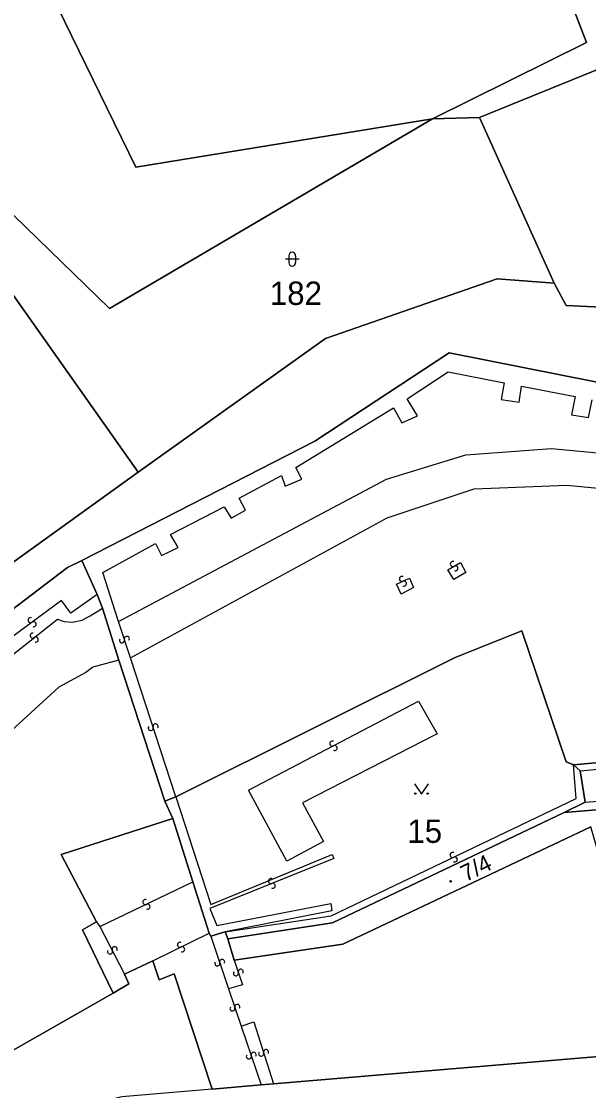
# Model space of a CAD drawing. Extents: x -600309 to -598967, y -1161267 to -1160292.
# Drawn here: x -599244.2 to -599203, y -1160958.3 to -1160880.6 of the extents above; entities that cross this region are included whole.
import ezdxf

# ---------------------------------------------------------------- set-up
doc = ezdxf.new("R2010")
doc.units = 0
for name, color, linetype in [('Level 1', 7, 'Continuous'), ('Level 13', 7, 'Continuous'), ('Level 3', 7, 'Continuous'), ('Level 4', 7, 'Continuous'), ('Level 5', 7, 'Continuous'), ('Level 60', 7, 'Continuous')]:
    doc.layers.add(name, color=color, linetype=linetype)

msp = doc.modelspace()

# ---------------------------------------------------------------- linework, layer by layer
at = {"layer": 'Level 1'}
for points in [[(-599222.91, -1160830.72), (-599259.27, -1160843.35), (-599235.9, -1160891.19), (-599214.32, -1160887.67)], [(-599222.91, -1160830.72), (-599203.12, -1160882.13), (-599214.32, -1160887.67)], [(-599210.91, -1160887.57), (-599201.97, -1160883.95), (-599193.25, -1160886.06), (-599192, -1160891.53)], [(-599253.75, -1160887.85), (-599252.6, -1160887.12), (-599237.8, -1160901.47), (-599214.32, -1160887.67)], [(-599210.91, -1160887.57), (-599214.32, -1160887.67)], [(-599205.47, -1160899.62), (-599210.91, -1160887.57)], [(-599235.72, -1160913.36), (-599253.75, -1160887.85)], [(-599205.47, -1160899.62), (-599209.62, -1160899.3), (-599222.11, -1160903.65), (-599235.72, -1160913.36)], [(-599183.27, -1160899.54), (-599183.16, -1160902.27), (-599204.59, -1160901.25), (-599205.47, -1160899.62)], [(-599090.81, -1160941.28), (-599095.27, -1160935.88), (-599099.26, -1160932.22), (-599109.1, -1160924.77), (-599133.51, -1160917.28), (-599147.77, -1160914.25), (-599192.06, -1160908.87), (-599213.12, -1160904.7), (-599222.87, -1160911.11), (-599239.81, -1160919.79)], [(-599235.72, -1160913.36), (-599296.6, -1160957.23), (-599301.64, -1160965.46)], [(-599300.6, -1160978.82), (-599299.52, -1160976.19), (-599300.12, -1160975.75), (-599299.39, -1160974.11), (-599298.61, -1160974.42), (-599295.27, -1160967.99), (-599292.39, -1160961.57), (-599282.58, -1160952.83), (-599266.94, -1160940.15), (-599240.85, -1160920.31), (-599239.81, -1160919.79)], [(-599239.81, -1160919.79), (-599238.71, -1160922.27)], [(-599238.71, -1160922.27), (-599238.32, -1160923.27)], [(-599238.32, -1160923.27), (-599237.12, -1160927.05)], [(-599232.99, -1160936.97), (-599212.67, -1160926.84), (-599207.83, -1160924.92), (-599204.6, -1160934.44), (-599204.06, -1160934.65)], [(-599237.12, -1160927.05), (-599233.77, -1160937.29)], [(-599204.06, -1160934.65), (-599181.54, -1160932.59), (-599181.49, -1160933.03)], [(-599204.06, -1160934.65), (-599203.59, -1160935.08)], [(-599203.59, -1160935.08), (-599203.22, -1160937.38)], [(-599233.77, -1160937.29), (-599232.99, -1160936.97)], [(-599233.77, -1160937.29), (-599233.21, -1160938.55)], [(-599204.74, -1160938.11), (-599189.1, -1160936.84)], [(-599229.19, -1160947.31), (-599221.58, -1160946.14), (-599204.74, -1160938.11)], [(-599203.22, -1160937.38), (-599204.74, -1160938.11)], [(-599233.21, -1160938.55), (-599241.33, -1160941.18), (-599238.74, -1160946.06)], [(-599233.21, -1160938.55), (-599231.75, -1160943.17)], [(-599228.74, -1160948.86), (-599220.85, -1160947.69), (-599202.82, -1160939.17)], [(-599231.75, -1160943.17), (-599230.56, -1160946.9)], [(-599237.54, -1160951.25), (-599239.78, -1160946.65), (-599238.74, -1160946.06)], [(-599230.56, -1160946.9), (-599230.43, -1160947.12)], [(-599230.43, -1160947.12), (-599229.4, -1160946.81)], [(-599229.4, -1160946.81), (-599229.19, -1160947.31)], [(-599229.19, -1160947.31), (-599228.74, -1160948.86)], [(-599236.71, -1160949.88), (-599234.65, -1160948.91)], [(-599234.65, -1160948.91), (-599234.2, -1160950.29), (-599233.11, -1160949.85), (-599230.35, -1160958.24)], [(-599237.54, -1160951.25), (-599236.39, -1160950.59), (-599236.71, -1160949.88)], [(-599254.15, -1160960.71), (-599237.54, -1160951.25)], [(-599225.89, -1160957.84), (-599186.97, -1160954.57)], [(-599230.35, -1160958.24), (-599226.78, -1160957.92)], [(-599226.78, -1160957.92), (-599225.89, -1160957.84)]]:
    msp.add_lwpolyline(points, dxfattribs=at)
at = {"layer": 'Level 13'}
for centre, start, end in [((-599212.842, -1160920.04), 67.78381, 299.88181), ((-599212.658, -1160920.359), 247.56936, 120.15936), ((-599216.544, -1160921.131), 61.44823, 293.54623), ((-599216.396, -1160921.468), 241.23378, 113.82378), ((-599243.539, -1160924.132), 73.72571, 306.31571), ((-599243.321, -1160924.429), 253.94017, 126.03816), ((-599243.394, -1160925.255), 76.09451, 308.1925), ((-599243.165, -1160925.544), 255.88005, 128.47005), ((-599236.895, -1160925.607), 146.00279, 18.10078), ((-599236.545, -1160925.492), 325.78833, 198.37833), ((-599234.806, -1160931.975), 145.36407, 17.46206), ((-599234.455, -1160931.864), 325.14961, 197.73961), ((-599221.604, -1160933.106), 64.98408, 297.08208), ((-599221.435, -1160933.433), 244.76963, 117.35963), ((-599212.858, -1160941.203), 62.96456, 295.06256), ((-599212.701, -1160941.536), 242.75011, 115.34011), ((-599226.068, -1160943.109), 59.15677, 291.74677), ((-599225.932, -1160943.452), 239.37122, 111.46922), ((-599235.198, -1160944.633), 63.08269, 295.18068), ((-599235.041, -1160944.966), 242.86823, 115.45823), ((-599237.764, -1160948.234), 154.51266, 27.10266), ((-599237.435, -1160948.067), 334.72711, 206.82511), ((-599232.68, -1160947.734), 63.5442, 295.64219), ((-599232.52, -1160948.066), 243.32974, 115.91974), ((-599229.965, -1160949.098), 145.63809, 18.22809), ((-599229.615, -1160948.983), 325.85255, 197.95055), ((-599228.615, -1160949.817), 145.59323, 18.18323), ((-599228.264, -1160949.703), 325.80768, 197.90568), ((-599228.515, -1160952.253), 326.06008, 198.15808), ((-599228.865, -1160952.368), 145.84563, 18.43563), ((-599227.674, -1160955.859), 145.99671, 18.58671), ((-599227.325, -1160955.742), 326.21117, 198.30916), ((-599226.776, -1160955.655), 144.8242, 17.4142), ((-599226.424, -1160955.546), 325.03866, 197.13666)]:
    msp.add_arc(centre, 0.184, start, end, dxfattribs=at)
at = {"layer": 'Level 3'}
for points in [[(-599237.16, -1160924.23), (-599238.3, -1160920.67), (-599234.46, -1160918.57), (-599234.03, -1160919.44), (-599232.81, -1160918.84), (-599233.36, -1160917.91), (-599229.46, -1160915.88), (-599228.97, -1160916.71), (-599227.91, -1160916.14), (-599228.37, -1160915.25), (-599225.31, -1160913.61), (-599225.04, -1160914.4), (-599223.81, -1160913.88), (-599224.26, -1160913.02), (-599217.15, -1160908.7), (-599216.55, -1160909.78), (-599215.42, -1160909.27), (-599216.16, -1160908.04), (-599213.19, -1160906.07), (-599209.1, -1160906.87), (-599209.34, -1160908.08), (-599208.02, -1160908.29), (-599207.85, -1160907.12), (-599203.94, -1160907.88), (-599204.22, -1160909.21), (-599202.98, -1160909.4), (-599202.71, -1160908.12)], [(-599237.16, -1160924.23), (-599217.67, -1160913.88), (-599211.9, -1160912.1), (-599205.67, -1160911.66), (-599162.67, -1160915.7), (-599146.88, -1160917.38), (-599132.9, -1160919.94), (-599119.14, -1160923.19), (-599114.23, -1160925.05), (-599109.69, -1160927.43), (-599105.45, -1160930.09), (-599102.83, -1160932.05), (-599099.44, -1160935.38), (-599096.48, -1160939.5), (-599095.29, -1160943.46), (-599096.44, -1160948), (-599103.45, -1160958.99), (-599112.91, -1160969.26)], [(-599236.27, -1160926.87), (-599217.62, -1160916.69), (-599211.29, -1160914.58), (-599204.55, -1160914.31), (-599162.96, -1160918.28), (-599147.06, -1160920.15), (-599146.37, -1160920.32), (-599145.88, -1160920.74), (-599146.11, -1160921.4), (-599146.64, -1160921.92), (-599149.11, -1160923.59), (-599152.05, -1160925.2), (-599155.27, -1160926.31), (-599159.53, -1160927.18), (-599163.73, -1160927.77), (-599168.48, -1160928.03), (-599179.74, -1160925.62), (-599180.14, -1160927.28), (-599168.8, -1160929.61), (-599166.95, -1160929.93), (-599165.1, -1160930.12), (-599162.97, -1160929.91), (-599160.84, -1160929.55)], [(-599213.21, -1160920.47), (-599212.29, -1160919.93), (-599211.9, -1160920.67), (-599212.78, -1160921.17), (-599213.21, -1160920.47)], [(-599216.94, -1160921.51), (-599216, -1160921.09), (-599215.7, -1160921.77), (-599216.61, -1160922.24), (-599216.94, -1160921.51)], [(-599238.71, -1160922.27), (-599240.62, -1160923.62), (-599241.3, -1160922.7), (-599245.56, -1160925.86), (-599244.97, -1160926.76)], [(-599244.97, -1160926.76), (-599241.59, -1160924.05), (-599241.1, -1160924.22), (-599240.49, -1160924.28), (-599239.8, -1160924.14), (-599239.21, -1160923.83), (-599238.32, -1160923.27)], [(-599236.27, -1160926.87), (-599237.16, -1160924.23)], [(-599237.12, -1160927.05), (-599239.02, -1160927.56), (-599239.53, -1160927.93), (-599241.49, -1160929.01), (-599256.18, -1160942.43), (-599257.18, -1160944.01), (-599258.51, -1160945.6), (-599259.99, -1160946.92), (-599261.59, -1160947.95), (-599263.54, -1160948.77), (-599265.25, -1160949.96), (-599272.19, -1160956.55), (-599273.23, -1160958.49)], [(-599232.99, -1160936.97), (-599236.27, -1160926.87)], [(-599227.7, -1160936.5), (-599215.33, -1160930.03), (-599213.98, -1160932.39), (-599223.77, -1160937.41), (-599222.24, -1160940.24), (-599224.91, -1160941.65), (-599227.7, -1160936.5)], [(-599203.59, -1160935.08), (-599181.49, -1160933.03)], [(-599229.4, -1160946.81), (-599221.69, -1160945.63), (-599203.88, -1160937.1), (-599204.06, -1160934.65)], [(-599203.22, -1160937.38), (-599181.2, -1160935.69)], [(-599232.99, -1160936.97), (-599230.44, -1160944.82), (-599221.61, -1160941.18), (-599221.5, -1160941.46), (-599230.51, -1160945.1), (-599230.01, -1160946.33), (-599221.72, -1160944.73), (-599221.63, -1160945.27), (-599229.4, -1160946.81)], [(-599238.5, -1160946.42), (-599231.75, -1160943.17)], [(-599238.74, -1160946.06), (-599238.5, -1160946.42)], [(-599238.5, -1160946.42), (-599236.71, -1160949.88)], [(-599234.65, -1160948.91), (-599230.56, -1160946.9)], [(-599230.43, -1160947.12), (-599229.15, -1160950.95)], [(-599228.74, -1160948.86), (-599228.14, -1160950.66), (-599229.15, -1160950.95)], [(-599229.15, -1160950.95), (-599228.23, -1160953.67)], [(-599228.23, -1160953.67), (-599227.32, -1160953.35), (-599225.89, -1160957.84)], [(-599228.23, -1160953.67), (-599226.78, -1160957.92)], [(-599230.35, -1160958.24), (-599236.92, -1160958.79), (-599239.66, -1160959.47), (-599238.92, -1160965.82), (-599237.56, -1160965.7), (-599235.84, -1160985.37)]]:
    msp.add_lwpolyline(points, dxfattribs=at)
at = {"layer": 'Level 5'}
for p, q in [((-599224.77, -1160897.63), (-599224.77, -1160898.13)), ((-599224.27, -1160897.63), (-599224.27, -1160898.13)), ((-599224.52, -1160897.88), (-599225.02, -1160897.88)), ((-599224.02, -1160897.88), (-599224.52, -1160897.88))]:
    msp.add_line(p, q, dxfattribs=at)
msp.add_lwpolyline([(-599215.621, -1160936.04), (-599215.12, -1160936.79), (-599214.62, -1160936.04)], dxfattribs=at)
for centre, radius in [((-599215.57, -1160936.74), 0.05), ((-599214.671, -1160936.74), 0.05), ((-599213, -1160943.13), 0.0612), ((-599213, -1160943.13), 0.0354)]:
    msp.add_circle(centre, radius, dxfattribs=at)
for centre, start, end in [((-599224.52, -1160897.63), 0, 180), ((-599224.52, -1160898.13), 180, 0)]:
    msp.add_arc(centre, 0.25, start, end, dxfattribs=at)
at = {"layer": 'Level 60'}
for points in [[(-599226.46, -1160779.61), (-599226.63, -1160790.42), (-599222.56, -1160818.46), (-599214.95, -1160847.74), (-599196.93, -1160883.84), (-599187.69, -1160881.34), (-599186.14, -1160884.73), (-599185.42, -1160887.84), (-599179.59, -1160887.16), (-599179.57, -1160890), (-599192, -1160891.53), (-599193.25, -1160886.06), (-599201.97, -1160883.95), (-599210.91, -1160887.57), (-599214.32, -1160887.67), (-599203.12, -1160882.13), (-599222.91, -1160830.72), (-599230, -1160803.14), (-599278.59, -1160851.16), (-599296.81, -1160821.25), (-599308.94, -1160799.38)], [(-599308.94, -1160799.38), (-599296.81, -1160821.25), (-599278.59, -1160851.16), (-599276.4, -1160854.93), (-599274.2, -1160858.73), (-599264.9, -1160872.08), (-599253.75, -1160887.85), (-599235.72, -1160913.36), (-599296.6, -1160957.23), (-599301.64, -1160965.46)], [(-599301.64, -1160965.46), (-599296.6, -1160957.23), (-599235.72, -1160913.36), (-599222.11, -1160903.65), (-599209.62, -1160899.3), (-599205.47, -1160899.62), (-599204.59, -1160901.25), (-599183.16, -1160902.27)], [(-599192.06, -1160908.87), (-599213.12, -1160904.7), (-599222.87, -1160911.11), (-599239.81, -1160919.79), (-599240.85, -1160920.31), (-599266.94, -1160940.15), (-599282.58, -1160952.83), (-599292.39, -1160961.57)], [(-599181.54, -1160932.59), (-599204.06, -1160934.65), (-599204.6, -1160934.44), (-599207.83, -1160924.92), (-599212.67, -1160926.84), (-599232.99, -1160936.97), (-599233.77, -1160937.29), (-599237.12, -1160927.05), (-599238.32, -1160923.27), (-599238.71, -1160922.27), (-599239.81, -1160919.79), (-599222.87, -1160911.11), (-599213.12, -1160904.7), (-599192.06, -1160908.87)], [(-599292.39, -1160961.57), (-599282.58, -1160952.83), (-599266.94, -1160940.15), (-599240.85, -1160920.31), (-599239.81, -1160919.79), (-599238.71, -1160922.27), (-599238.32, -1160923.27), (-599237.12, -1160927.05), (-599233.77, -1160937.29), (-599233.21, -1160938.55), (-599241.33, -1160941.18), (-599238.74, -1160946.06), (-599239.78, -1160946.65), (-599237.54, -1160951.25), (-599254.15, -1160960.71)], [(-599186.97, -1160954.57), (-599225.89, -1160957.84), (-599226.78, -1160957.92), (-599230.35, -1160958.24), (-599233.11, -1160949.85), (-599234.2, -1160950.29), (-599234.65, -1160948.91), (-599236.71, -1160949.88), (-599236.39, -1160950.59), (-599237.54, -1160951.25), (-599239.78, -1160946.65), (-599238.74, -1160946.06), (-599241.33, -1160941.18), (-599233.21, -1160938.55), (-599231.75, -1160943.17), (-599230.56, -1160946.9), (-599230.43, -1160947.12), (-599229.4, -1160946.81), (-599229.19, -1160947.31), (-599228.74, -1160948.86), (-599220.85, -1160947.69), (-599202.82, -1160939.17)], [(-599254.15, -1160960.71), (-599237.54, -1160951.25), (-599236.39, -1160950.59), (-599236.71, -1160949.88), (-599234.65, -1160948.91), (-599234.2, -1160950.29), (-599233.11, -1160949.85), (-599230.35, -1160958.24), (-599226.78, -1160957.92), (-599225.89, -1160957.84), (-599186.97, -1160954.57), (-599178.93, -1160953.98), (-599177.98, -1160961.52)]]:
    msp.add_lwpolyline(points, dxfattribs=at)
for points in [[(-599264.9, -1160872.08), (-599274.2, -1160858.73), (-599276.4, -1160854.93), (-599278.59, -1160851.16), (-599230, -1160803.14), (-599222.91, -1160830.72), (-599259.27, -1160843.35), (-599235.9, -1160891.19), (-599214.32, -1160887.67), (-599237.8, -1160901.47), (-599252.6, -1160887.12), (-599253.75, -1160887.85)], [(-599259.27, -1160843.35), (-599222.91, -1160830.72), (-599203.12, -1160882.13), (-599214.32, -1160887.67), (-599235.9, -1160891.19)], [(-599189.93, -1160900.51), (-599183.27, -1160899.54), (-599183.16, -1160902.27), (-599204.59, -1160901.25), (-599205.47, -1160899.62), (-599210.91, -1160887.57), (-599201.97, -1160883.95), (-599193.25, -1160886.06), (-599192, -1160891.53)], [(-599210.91, -1160887.57), (-599205.47, -1160899.62), (-599209.62, -1160899.3), (-599222.11, -1160903.65), (-599235.72, -1160913.36), (-599253.75, -1160887.85), (-599252.6, -1160887.12), (-599237.8, -1160901.47), (-599214.32, -1160887.67)], [(-599231.75, -1160943.17), (-599233.21, -1160938.55), (-599233.77, -1160937.29), (-599232.99, -1160936.97), (-599212.67, -1160926.84), (-599207.83, -1160924.92), (-599204.6, -1160934.44), (-599204.06, -1160934.65), (-599203.59, -1160935.08), (-599203.22, -1160937.38), (-599204.74, -1160938.11), (-599221.58, -1160946.14), (-599229.19, -1160947.31), (-599229.4, -1160946.81), (-599230.43, -1160947.12), (-599230.56, -1160946.9)], [(-599189.1, -1160936.84), (-599204.74, -1160938.11), (-599203.22, -1160937.38), (-599203.59, -1160935.08), (-599204.06, -1160934.65), (-599181.54, -1160932.59), (-599181.49, -1160933.03), (-599181.2, -1160935.69), (-599179.58, -1160935.49), (-599179.54, -1160936.05), (-599180.68, -1160936.08), (-599181.3, -1160936.16), (-599184.83, -1160936.46)], [(-599229.19, -1160947.31), (-599221.58, -1160946.14), (-599204.74, -1160938.11), (-599189.1, -1160936.84), (-599184.83, -1160936.46), (-599184.71, -1160937.54), (-599189.04, -1160937.95), (-599196.26, -1160938.56), (-599196.15, -1160940.15), (-599196.12, -1160940.49), (-599202.27, -1160941.01), (-599202.82, -1160939.17), (-599220.85, -1160947.69), (-599228.74, -1160948.86)]]:
    msp.add_lwpolyline(points, close=True, dxfattribs=at)

# ---------------------------------------------------------------- texts
at = {"layer": 'Level 4'}
for s, p in [('182', (-599226.15, -1160901.21)), ('15', (-599216.15, -1160940.33))]:
    msp.add_text(s, height=1.7, dxfattribs=at).set_placement(p)
msp.add_text('7/4', height=1.2, rotation=26.1, dxfattribs=at).set_placement((-599211.9, -1160943.18))

doc.saveas('drawing.dxf')
